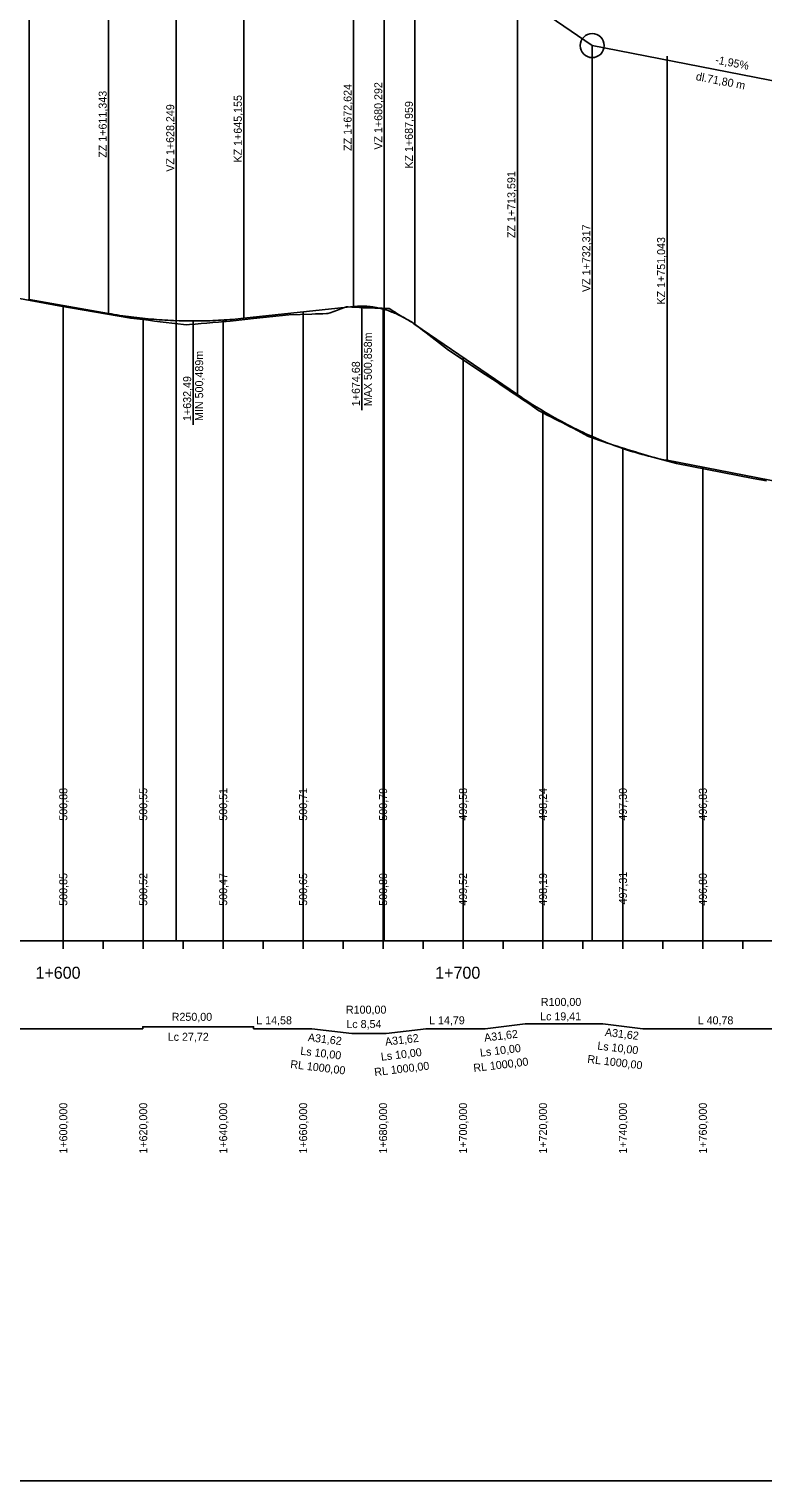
# Model space of a CAD drawing. Extents: x -632716 to -629545, y -1094726 to -1088285.
# Drawn here: x -630937.2 to -630753.6, y -1091981 to -1091618.1 of the extents above; entities that cross this region are included whole.
import ezdxf

# ---------------------------------------------------------------- set-up
doc = ezdxf.new("R2010")
doc.units = 0
for name, color, linetype in [('20', 7, 'Continuous'), ('Default', 7, 'Continuous'), ('formát', 7, 'Continuous'), ('NIVELETA_VYSKY', 7, 'Continuous'), ('REZ_POPIS', 7, 'Continuous'), ('REZ_TABULKA', 7, 'Continuous'), ('REZ_TENKA', 7, 'Continuous'), ('REZ_TLUSTA', 7, 'Continuous'), ('SKLONY_NIVELETA', 7, 'Continuous'), ('SKLONY_POPIS', 7, 'Continuous'), ('TECNY_NIVELETA', 7, 'Continuous'), ('TEREN_VYSKY', 7, 'Continuous'), ('VOZOVKA', 7, 'Continuous')]:
    doc.layers.add(name, color=color, linetype=linetype)

msp = doc.modelspace()

# ---------------------------------------------------------------- linework, layer by layer
at = {"layer": '20'}
for points in [[(-630928.64, -1091687.22), (-630928.64, -1091795.99), (-630928.64, -1091845.99), (-630928.64, -1091785.99)], [(-630868.64, -1091688.86), (-630868.64, -1091795.99), (-630868.64, -1091845.99), (-630868.64, -1091785.99)], [(-630848.64, -1091688.14), (-630848.64, -1091795.99), (-630848.64, -1091845.99), (-630848.64, -1091785.99)], [(-630908.64, -1091690.45), (-630908.64, -1091795.99), (-630908.64, -1091845.99), (-630908.64, -1091785.99)], [(-630888.64, -1091690.87), (-630888.64, -1091795.99), (-630888.64, -1091845.99), (-630888.64, -1091785.99)], [(-630828.64, -1091700.18), (-630828.64, -1091795.99), (-630828.64, -1091845.99), (-630828.64, -1091785.99)], [(-630808.64, -1091713.59), (-630808.64, -1091795.99), (-630808.64, -1091845.99), (-630808.64, -1091785.99)], [(-630788.64, -1091722.98), (-630788.64, -1091795.99), (-630788.64, -1091845.99), (-630788.64, -1091785.99)], [(-630768.64, -1091727.68), (-630768.64, -1091795.99), (-630768.64, -1091845.99), (-630768.64, -1091785.99)]]:
    msp.add_lwpolyline(points, dxfattribs=at)
at = {"layer": 'Default'}
for p, q in [((-630937.15, -1091685.71), (-630917.29, -1091689.23)), ((-630883.48, -1091690.43), (-630856.01, -1091687.52)), ((-630840.68, -1091691.95), (-630815.05, -1091709.48)), ((-630777.59, -1091725.93), (-630739.08, -1091733.43))]:
    msp.add_line(p, q, dxfattribs=at)
for points in [[(-630937.42, -1091685.66), (-630937.15, -1091685.71)], [(-630856.01, -1091687.52), (-630855.69, -1091687.49), (-630855.37, -1091687.46), (-630855.05, -1091687.44), (-630854.73, -1091687.42), (-630854.42, -1091687.41), (-630854.1, -1091687.41), (-630853.78, -1091687.41), (-630853.46, -1091687.41), (-630853.14, -1091687.42), (-630852.82, -1091687.44), (-630852.5, -1091687.46), (-630852.18, -1091687.49), (-630851.86, -1091687.52), (-630851.54, -1091687.56), (-630851.22, -1091687.6), (-630850.9, -1091687.65), (-630850.58, -1091687.7), (-630850.26, -1091687.76), (-630849.94, -1091687.82), (-630849.62, -1091687.89), (-630849.3, -1091687.96), (-630848.98, -1091688.04), (-630848.66, -1091688.13), (-630848.03, -1091688.31), (-630847.71, -1091688.41), (-630847.39, -1091688.52), (-630847.07, -1091688.63), (-630846.75, -1091688.74), (-630846.43, -1091688.87), (-630846.11, -1091688.99), (-630845.79, -1091689.12), (-630845.47, -1091689.26), (-630845.15, -1091689.4), (-630844.83, -1091689.55), (-630844.51, -1091689.7), (-630844.19, -1091689.86), (-630843.87, -1091690.03), (-630843.55, -1091690.19), (-630843.23, -1091690.37), (-630842.91, -1091690.55), (-630842.59, -1091690.73), (-630842.27, -1091690.92), (-630841.96, -1091691.12), (-630841.64, -1091691.32), (-630841.32, -1091691.52), (-630841, -1091691.73), (-630840.68, -1091691.95)], [(-630917.29, -1091689.23), (-630916.59, -1091689.35), (-630915.89, -1091689.47), (-630915.18, -1091689.59), (-630914.48, -1091689.7), (-630913.77, -1091689.8), (-630913.07, -1091689.9), (-630912.36, -1091690), (-630911.66, -1091690.09), (-630910.95, -1091690.18), (-630910.25, -1091690.27), (-630909.55, -1091690.35), (-630908.84, -1091690.43), (-630908.14, -1091690.5), (-630907.43, -1091690.57), (-630906.73, -1091690.63), (-630906.02, -1091690.69), (-630905.32, -1091690.75), (-630904.61, -1091690.8), (-630903.91, -1091690.85), (-630903.21, -1091690.89), (-630902.5, -1091690.93), (-630901.8, -1091690.97), (-630901.09, -1091691), (-630899.68, -1091691.05), (-630898.98, -1091691.07), (-630898.27, -1091691.08), (-630897.57, -1091691.09), (-630896.87, -1091691.1), (-630896.16, -1091691.1), (-630895.46, -1091691.1), (-630894.75, -1091691.09), (-630894.05, -1091691.08), (-630893.34, -1091691.07), (-630892.64, -1091691.05), (-630891.94, -1091691.03), (-630891.23, -1091691), (-630890.53, -1091690.97), (-630889.82, -1091690.94), (-630889.12, -1091690.9), (-630888.41, -1091690.85), (-630887.71, -1091690.8), (-630887, -1091690.75), (-630886.3, -1091690.7), (-630885.6, -1091690.64), (-630884.89, -1091690.57), (-630884.19, -1091690.5), (-630883.48, -1091690.43)], [(-630815.05, -1091709.48), (-630814.27, -1091710.01), (-630813.49, -1091710.53), (-630812.71, -1091711.04), (-630811.92, -1091711.55), (-630811.14, -1091712.05), (-630810.36, -1091712.54), (-630809.58, -1091713.02), (-630808.8, -1091713.49), (-630808.02, -1091713.96), (-630807.24, -1091714.42), (-630806.46, -1091714.87), (-630805.68, -1091715.31), (-630804.9, -1091715.74), (-630804.12, -1091716.17), (-630803.34, -1091716.59), (-630802.56, -1091717), (-630801.78, -1091717.4), (-630801, -1091717.79), (-630800.22, -1091718.18), (-630799.44, -1091718.56), (-630798.66, -1091718.93), (-630797.88, -1091719.29), (-630797.1, -1091719.65), (-630795.54, -1091720.33), (-630794.76, -1091720.66), (-630793.98, -1091720.99), (-630793.2, -1091721.3), (-630792.42, -1091721.61), (-630791.64, -1091721.91), (-630790.86, -1091722.2), (-630790.08, -1091722.48), (-630789.3, -1091722.76), (-630788.52, -1091723.03), (-630787.74, -1091723.28), (-630786.96, -1091723.54), (-630786.18, -1091723.78), (-630785.4, -1091724.01), (-630784.62, -1091724.24), (-630783.84, -1091724.46), (-630783.06, -1091724.67), (-630782.28, -1091724.88), (-630781.5, -1091725.07), (-630780.71, -1091725.26), (-630779.93, -1091725.44), (-630779.15, -1091725.61), (-630778.37, -1091725.78), (-630777.59, -1091725.93)]]:
    msp.add_lwpolyline(points, dxfattribs=at)
at = {"layer": 'formát'}
msp.add_lwpolyline([(-632628.81, -1091981.01), (-629779.11, -1091981.01), (-629779.11, -1091387.01), (-632628.81, -1091387.01)], close=True, dxfattribs=at)
at = {"layer": 'REZ_TABULKA'}
msp.add_lwpolyline([(-630989.49, -1091867.99), (-630908.74, -1091867.99), (-630908.74, -1091867.51), (-630881.02, -1091867.51), (-630881.02, -1091867.99), (-630866.44, -1091867.99), (-630866.44, -1091867.99), (-630856.44, -1091869.19), (-630856.44, -1091869.19), (-630847.9, -1091869.19), (-630847.9, -1091869.19), (-630837.9, -1091867.99), (-630837.9, -1091867.99), (-630823.11, -1091867.99), (-630823.11, -1091867.99), (-630813.11, -1091866.79), (-630813.11, -1091866.79), (-630793.7, -1091866.79), (-630793.7, -1091866.79), (-630783.7, -1091867.99), (-630783.7, -1091867.99), (-630742.92, -1091867.99)], dxfattribs=at)
at = {"layer": 'REZ_TENKA'}
for p, q in [((-630918.64, -1091847.99), (-630918.64, -1091845.99)), ((-630908.64, -1091847.99), (-630908.64, -1091845.99)), ((-630898.64, -1091847.99), (-630898.64, -1091845.99)), ((-630888.64, -1091847.99), (-630888.64, -1091845.99)), ((-630878.64, -1091847.99), (-630878.64, -1091845.99)), ((-630868.64, -1091847.99), (-630868.64, -1091845.99)), ((-630858.64, -1091847.99), (-630858.64, -1091845.99)), ((-630848.64, -1091847.99), (-630848.64, -1091845.99)), ((-630838.64, -1091847.99), (-630838.64, -1091845.99)), ((-630818.64, -1091847.99), (-630818.64, -1091845.99)), ((-630808.64, -1091847.99), (-630808.64, -1091845.99)), ((-630798.64, -1091847.99), (-630798.64, -1091845.99)), ((-630788.64, -1091847.99), (-630788.64, -1091845.99)), ((-630778.64, -1091847.99), (-630778.64, -1091845.99)), ((-630768.64, -1091847.99), (-630768.64, -1091845.99)), ((-630758.64, -1091847.99), (-630758.64, -1091845.99))]:
    msp.add_line(p, q, dxfattribs=at)
at = {"layer": 'REZ_TLUSTA'}
for p, q in [((-630928.64, -1091847.99), (-630928.64, -1091843.99)), ((-630828.64, -1091847.99), (-630828.64, -1091843.99)), ((-632528.64, -1091845.99), (-630208.64, -1091845.99))]:
    msp.add_line(p, q, dxfattribs=at)
at = {"layer": 'SKLONY_NIVELETA'}
for p, q in [((-630848.34, -1091586.7), (-630848.34, -1091845.99)), ((-630848.34, -1091586.7), (-630796.32, -1091622.28)), ((-630900.39, -1091592.22), (-630900.39, -1091845.99)), ((-630796.32, -1091622.28), (-630796.32, -1091845.99)), ((-630796.32, -1091622.28), (-630724.52, -1091636.27)), ((-630937.15, -1091685.71), (-630917.29, -1091689.23)), ((-630883.48, -1091690.43), (-630856.01, -1091687.52)), ((-630840.68, -1091691.95), (-630815.05, -1091709.48)), ((-630777.59, -1091725.93), (-630739.08, -1091733.43))]:
    msp.add_line(p, q, dxfattribs=at)
for points in [[(-630937.42, -1091685.66), (-630937.15, -1091685.71)], [(-630856.01, -1091687.52), (-630855.69, -1091687.49), (-630855.37, -1091687.46), (-630855.05, -1091687.44), (-630854.73, -1091687.42), (-630854.42, -1091687.41), (-630854.1, -1091687.41), (-630853.78, -1091687.41), (-630853.46, -1091687.41), (-630853.14, -1091687.42), (-630852.82, -1091687.44), (-630852.5, -1091687.46), (-630852.18, -1091687.49), (-630851.86, -1091687.52), (-630851.54, -1091687.56), (-630851.22, -1091687.6), (-630850.9, -1091687.65), (-630850.58, -1091687.7), (-630850.26, -1091687.76), (-630849.94, -1091687.82), (-630849.62, -1091687.89), (-630849.3, -1091687.96), (-630848.98, -1091688.04), (-630848.66, -1091688.13), (-630848.03, -1091688.31), (-630847.71, -1091688.41), (-630847.39, -1091688.52), (-630847.07, -1091688.63), (-630846.75, -1091688.74), (-630846.43, -1091688.87), (-630846.11, -1091688.99), (-630845.79, -1091689.12), (-630845.47, -1091689.26), (-630845.15, -1091689.4), (-630844.83, -1091689.55), (-630844.51, -1091689.7), (-630844.19, -1091689.86), (-630843.87, -1091690.03), (-630843.55, -1091690.19), (-630843.23, -1091690.37), (-630842.91, -1091690.55), (-630842.59, -1091690.73), (-630842.27, -1091690.92), (-630841.96, -1091691.12), (-630841.64, -1091691.32), (-630841.32, -1091691.52), (-630841, -1091691.73), (-630840.68, -1091691.95)], [(-630917.29, -1091689.23), (-630916.59, -1091689.35), (-630915.89, -1091689.47), (-630915.18, -1091689.59), (-630914.48, -1091689.7), (-630913.77, -1091689.8), (-630913.07, -1091689.9), (-630912.36, -1091690), (-630911.66, -1091690.09), (-630910.95, -1091690.18), (-630910.25, -1091690.27), (-630909.55, -1091690.35), (-630908.84, -1091690.43), (-630908.14, -1091690.5), (-630907.43, -1091690.57), (-630906.73, -1091690.63), (-630906.02, -1091690.69), (-630905.32, -1091690.75), (-630904.61, -1091690.8), (-630903.91, -1091690.85), (-630903.21, -1091690.89), (-630902.5, -1091690.93), (-630901.8, -1091690.97), (-630901.09, -1091691), (-630899.68, -1091691.05), (-630898.98, -1091691.07), (-630898.27, -1091691.08), (-630897.57, -1091691.09), (-630896.87, -1091691.1), (-630896.16, -1091691.1), (-630895.46, -1091691.1), (-630894.75, -1091691.09), (-630894.05, -1091691.08), (-630893.34, -1091691.07), (-630892.64, -1091691.05), (-630891.94, -1091691.03), (-630891.23, -1091691), (-630890.53, -1091690.97), (-630889.82, -1091690.94), (-630889.12, -1091690.9), (-630888.41, -1091690.85), (-630887.71, -1091690.8), (-630887, -1091690.75), (-630886.3, -1091690.7), (-630885.6, -1091690.64), (-630884.89, -1091690.57), (-630884.19, -1091690.5), (-630883.48, -1091690.43)], [(-630815.05, -1091709.48), (-630814.27, -1091710.01), (-630813.49, -1091710.53), (-630812.71, -1091711.04), (-630811.92, -1091711.55), (-630811.14, -1091712.05), (-630810.36, -1091712.54), (-630809.58, -1091713.02), (-630808.8, -1091713.49), (-630808.02, -1091713.96), (-630807.24, -1091714.42), (-630806.46, -1091714.87), (-630805.68, -1091715.31), (-630804.9, -1091715.74), (-630804.12, -1091716.17), (-630803.34, -1091716.59), (-630802.56, -1091717), (-630801.78, -1091717.4), (-630801, -1091717.79), (-630800.22, -1091718.18), (-630799.44, -1091718.56), (-630798.66, -1091718.93), (-630797.88, -1091719.29), (-630797.1, -1091719.65), (-630795.54, -1091720.33), (-630794.76, -1091720.66), (-630793.98, -1091720.99), (-630793.2, -1091721.3), (-630792.42, -1091721.61), (-630791.64, -1091721.91), (-630790.86, -1091722.2), (-630790.08, -1091722.48), (-630789.3, -1091722.76), (-630788.52, -1091723.03), (-630787.74, -1091723.28), (-630786.96, -1091723.54), (-630786.18, -1091723.78), (-630785.4, -1091724.01), (-630784.62, -1091724.24), (-630783.84, -1091724.46), (-630783.06, -1091724.67), (-630782.28, -1091724.88), (-630781.5, -1091725.07), (-630780.71, -1091725.26), (-630779.93, -1091725.44), (-630779.15, -1091725.61), (-630778.37, -1091725.78), (-630777.59, -1091725.93)]]:
    msp.add_lwpolyline(points, dxfattribs=at)
msp.add_circle((-630796.32, -1091622.28), 3, dxfattribs=at)
at = {"layer": 'TECNY_NIVELETA'}
for p, q in [((-630937.15, -1091685.71), (-630937.15, -1091584.71)), ((-630856.01, -1091687.52), (-630856.01, -1091586.52)), ((-630917.29, -1091689.23), (-630917.29, -1091588.23)), ((-630883.48, -1091690.43), (-630883.48, -1091589.43)), ((-630840.68, -1091691.95), (-630840.68, -1091590.95)), ((-630815.05, -1091709.48), (-630815.05, -1091608.48)), ((-630796.32, -1091622.28), (-630796.32, -1091622.28)), ((-630777.59, -1091725.93), (-630777.59, -1091624.93)), ((-630853.95, -1091687.41), (-630853.95, -1091713.41)), ((-630896.15, -1091691.1), (-630896.15, -1091717.1))]:
    msp.add_line(p, q, dxfattribs=at)
at = {"layer": 'VOZOVKA'}
msp.add_lwpolyline([(-630941.81, -1091685.04), (-630929.71, -1091687.28), (-630911.74, -1091690.41), (-630908.74, -1091690.77), (-630907.28, -1091690.94), (-630905.83, -1091691.12), (-630904.37, -1091691.29), (-630902.91, -1091691.46), (-630901.45, -1091691.63), (-630899.99, -1091691.8), (-630898.53, -1091691.97), (-630897.73, -1091692.06), (-630897.07, -1091692), (-630895.61, -1091691.88), (-630894.15, -1091691.76), (-630892.7, -1091691.64), (-630891.24, -1091691.52), (-630889.78, -1091691.39), (-630888.32, -1091691.27), (-630887.9, -1091691.23), (-630886.86, -1091691.13), (-630885.4, -1091690.97), (-630883.94, -1091690.82), (-630882.48, -1091690.67), (-630881.02, -1091690.52), (-630872.24, -1091689.61), (-630866.44, -1091689.39), (-630865.53, -1091689.36), (-630864.62, -1091689.32), (-630863.71, -1091689.29), (-630862.8, -1091689.25), (-630862.43, -1091689.23), (-630861.89, -1091689.04), (-630860.98, -1091688.71), (-630860.08, -1091688.38), (-630859.17, -1091688.05), (-630858.26, -1091687.72), (-630857.78, -1091687.55), (-630857.35, -1091687.57), (-630856.44, -1091687.62), (-630855.49, -1091687.68), (-630854.54, -1091687.73), (-630853.59, -1091687.8), (-630853.57, -1091687.8), (-630852.64, -1091687.82), (-630851.69, -1091687.85), (-630850.74, -1091687.87), (-630849.8, -1091687.9), (-630848.85, -1091687.94), (-630847.9, -1091687.97), (-630847.11, -1091688), (-630846.99, -1091688.08), (-630846.08, -1091688.63), (-630845.64, -1091688.89), (-630845.17, -1091689.23), (-630844.4, -1091689.76), (-630844.26, -1091689.84), (-630843.35, -1091690.33), (-630842.44, -1091690.82), (-630841.56, -1091691.29), (-630841.53, -1091691.31), (-630840.62, -1091692), (-630839.72, -1091692.69), (-630838.81, -1091693.38), (-630837.9, -1091694.08), (-630832.25, -1091698.38), (-630823.11, -1091704.46), (-630822.2, -1091705.06), (-630821.29, -1091705.67), (-630820.38, -1091706.27), (-630819.47, -1091706.88), (-630819.1, -1091707.13), (-630818.57, -1091707.48), (-630817.66, -1091708.09), (-630816.75, -1091708.7), (-630815.84, -1091709.31), (-630814.93, -1091709.92), (-630814.02, -1091710.53), (-630813.11, -1091711.14), (-630812.19, -1091711.75), (-630811.26, -1091712.37), (-630811.22, -1091712.4), (-630810.34, -1091713.04), (-630809.75, -1091713.46), (-630809.41, -1091713.64), (-630808.49, -1091714.13), (-630807.57, -1091714.61), (-630806.64, -1091715.09), (-630805.72, -1091715.57), (-630804.79, -1091716.04), (-630803.87, -1091716.51), (-630802.94, -1091716.98), (-630802.02, -1091717.45), (-630801.1, -1091717.91), (-630800.17, -1091718.37), (-630799.67, -1091718.62), (-630799.25, -1091718.86), (-630798.32, -1091719.39), (-630797.4, -1091719.91), (-630797.29, -1091719.97), (-630796.48, -1091720.26), (-630795.55, -1091720.59), (-630794.63, -1091720.91), (-630793.7, -1091721.22), (-630792.79, -1091721.53), (-630791.89, -1091721.83), (-630790.98, -1091722.12), (-630790.07, -1091722.41), (-630789.16, -1091722.7), (-630788.25, -1091722.99), (-630787.34, -1091723.27), (-630786.43, -1091723.55), (-630785.52, -1091723.83), (-630784.61, -1091724.11), (-630783.7, -1091724.39), (-630781.46, -1091725.08), (-630775.23, -1091726.7), (-630756.02, -1091730.46), (-630752.73, -1091731.05)], dxfattribs=at)

# ---------------------------------------------------------------- texts
at = {"layer": 'NIVELETA_VYSKY'}
for s, p in [('500,88', (-630927.64, -1091815.99)), ('500,55', (-630907.64, -1091815.99)), ('500,51', (-630887.64, -1091815.99)), ('500,71', (-630867.64, -1091815.99)), ('500,79', (-630847.64, -1091815.99)), ('499,58', (-630827.64, -1091815.99)), ('498,24', (-630807.64, -1091815.99)), ('497,30', (-630787.64, -1091815.99)), ('496,83', (-630767.64, -1091815.99))]:
    msp.add_text(s, height=2, rotation=90, dxfattribs=at).set_placement(p)
at = {"layer": 'REZ_POPIS'}
for s, p in [('1+600', (-630935.59, -1091855.49)), ('1+700', (-630835.59, -1091855.49))]:
    msp.add_text(s, height=3, dxfattribs=at).set_placement(p)
at = {"layer": 'REZ_TABULKA'}
for s, p in [('R100,00', (-630857.93, -1091864.22)), ('R100,00', (-630809.17, -1091862.29)), ('R250,00', (-630901.51, -1091866.01)), ('L 14,58', (-630880.36, -1091866.88)), ('Lc 8,54', (-630857.83, -1091867.82)), ('L 14,79', (-630837.13, -1091866.88)), ('Lc 19,41', (-630809.36, -1091865.89)), ('L 40,78', (-630769.94, -1091866.88)), ('Lc 27,72', (-630902.51, -1091871.01))]:
    msp.add_text(s, height=2, dxfattribs=at).set_placement(p)
for s, rotation, p in [('A31,62', 353.1572, (-630867.52, -1091871.07)), ('A31,62', 6.8428, (-630848.03, -1091872.25)), ('A31,62', 6.8428, (-630823.24, -1091871.23)), ('A31,62', 353.1572, (-630793.22, -1091869.77)), ('Ls 10,00', 353.1572, (-630869.42, -1091874.46)), ('Ls 10,00', 6.8428, (-630849.07, -1091876)), ('Ls 10,00', 6.8428, (-630824.28, -1091874.98)), ('Ls 10,00', 353.1572, (-630795.11, -1091873.17)), ('RL 1000,00', 353.1572, (-630871.93, -1091877.79)), ('RL 1000,00', 6.8428, (-630850.72, -1091879.83)), ('RL 1000,00', 6.8428, (-630825.93, -1091878.8)), ('RL 1000,00', 353.1572, (-630797.62, -1091876.5)), ('1+600,000', 90, (-630927.64, -1091899.2)), ('1+620,000', 90, (-630907.64, -1091899.2)), ('1+640,000', 90, (-630887.64, -1091899.2)), ('1+660,000', 90, (-630867.64, -1091899.2)), ('1+680,000', 90, (-630847.64, -1091899.2)), ('1+700,000', 90, (-630827.64, -1091899.2)), ('1+720,000', 90, (-630807.64, -1091899.2)), ('1+740,000', 90, (-630787.64, -1091899.2)), ('1+760,000', 90, (-630767.64, -1091899.2))]:
    msp.add_text(s, height=2, rotation=rotation, dxfattribs=at).set_placement(p)
at = {"layer": 'SKLONY_POPIS'}
for s, rotation, p in [('-1,95%', 348.98, (-630765.66, -1091626.73)), ('dl.71,80 m', 348.98, (-630770.51, -1091630.88)), ('ZZ 1+611,343', 90, (-630917.79, -1091650.31)), ('ZZ 1+672,624', 90, (-630856.51, -1091648.6)), ('VZ 1+680,292', 90, (-630848.84, -1091648.29)), ('VZ 1+628,249', 90, (-630900.89, -1091653.81)), ('KZ 1+645,155', 90, (-630883.98, -1091651.51)), ('KZ 1+687,959', 90, (-630841.18, -1091653.03)), ('ZZ 1+713,591', 90, (-630815.55, -1091670.39)), ('VZ 1+732,317', 90, (-630796.82, -1091683.87)), ('KZ 1+751,043', 90, (-630778.09, -1091687.01)), ('MAX 500,858m', 90, (-630851.45, -1091712.41)), ('MIN 500,489m', 90, (-630893.65, -1091716.1)), ('1+674,68', 90, (-630854.45, -1091712.41)), ('1+632,49', 90, (-630896.65, -1091716.1))]:
    msp.add_text(s, height=2, rotation=rotation, dxfattribs=at).set_placement(p)
at = {"layer": 'TEREN_VYSKY'}
for s, p in [('500,85', (-630927.64, -1091837.25)), ('500,52', (-630907.64, -1091837.25)), ('500,47', (-630887.64, -1091837.25)), ('500,65', (-630867.64, -1091837.25)), ('500,80', (-630847.64, -1091837.25)), ('499,52', (-630827.64, -1091837.25)), ('498,19', (-630807.64, -1091837.25)), ('497,31', (-630787.64, -1091836.92)), ('496,80', (-630767.64, -1091837.25))]:
    msp.add_text(s, height=2, rotation=90, dxfattribs=at).set_placement(p)

doc.saveas('drawing.dxf')
